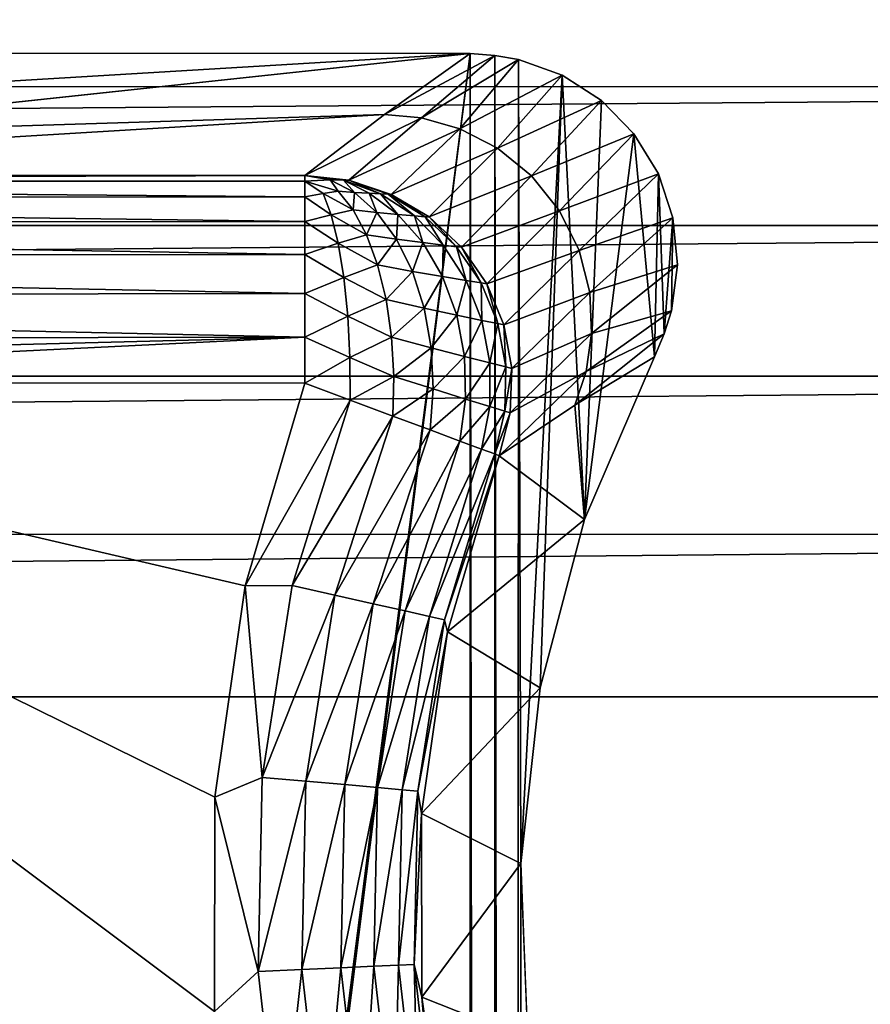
# Model space of a CAD drawing. Header units: metres. Extents: x -205 to 205, y -104 to 104.
# Tile 515 of 656: x -102.61 to -98.52, y 36.06 to 40.8. Entities that reach past the tile are written whole.
import ezdxf

# ---------------------------------------------------------------- set-up
doc = ezdxf.new("R2010")
doc.units = ezdxf.units.M
doc.layers.add('solid_01_2-CONSUMER_EHM_BOX_SW0001', color=7, linetype='CONTINUOUS')

msp = doc.modelspace()

# ---------------------------------------------------------------- linework, layer by layer
at = {"layer": 'solid_01_2-CONSUMER_EHM_BOX_SW0001'}
for points in [[(-200.010849, -74.958488), (-200.010773, 75.041512), (-0.010778, 75.04142)], [(-0.010849, -74.95858), (-200.010849, -74.958488), (-0.010778, 75.04142)], [(-89.96563, 41.076283, 108.5), (-172.036713, 41.088032, 108.5), (-172.546448, 40.491325, 108.5)], [(-89.96563, 41.076283, 108.5), (-172.546448, 40.491325, 108.5), (-89.456062, 40.479427, 108.5)], [(-100.443649, 40.640213, 63.099998), (-110.699692, 39.542015, 63.099998), (-110.699532, 40.641682, 63.099998)], [(-100.443649, 40.640213, 63.099998), (-110.699532, 40.641682, 63.099998), (-110.209946, 40.054001, 6.989528)], [(-100.443649, 40.640213, 63.099998), (-100.455429, -40.555729, 63.099998), (-110.711159, -40.55426, 63.099998)], [(-100.443649, 40.640213, 63.099998), (-110.711159, -40.55426, 63.099998), (-110.710999, -39.454594, 63.099998)], [(-100.443649, 40.640213, 63.099998), (-110.710999, -39.454594, 63.099998), (-110.699692, 39.542015, 63.099998)], [(-100.856651, 40.346516, 35.04921), (-100.443649, 40.640213, 63.099998), (-110.209946, 40.054001, 6.989528)], [(-100.856651, 40.346516, 35.04921), (-100.324631, 40.631687, 63.099998), (-100.443649, 40.640213, 63.099998)], [(-100.856651, 40.346516, 35.04921), (-100.678825, 40.330544, 35.046658), (-100.324631, 40.631687, 63.099998)], [(-100.678825, 40.330544, 35.046658), (-100.21125, 40.611656, 63.099998), (-100.324631, 40.631687, 63.099998)], [(-100.678825, 40.330544, 35.046658), (-100.493668, 40.27824, 35.044582), (-100.21125, 40.611656, 63.099998)], [(-100.493668, 40.27824, 35.044582), (-100.001129, 40.536884, 63.099998), (-100.21125, 40.611656, 63.099998)], [(-100.443649, 40.640213, 63.099998), (-100.336395, -40.547253, 63.099998), (-100.455429, -40.555729, 63.099998)], [(-100.324631, 40.631687, 63.099998), (-100.336395, -40.547253, 63.099998), (-100.443649, 40.640213, 63.099998)], [(-100.324631, 40.631687, 63.099998), (-100.222992, -40.527271, 63.099998), (-100.336395, -40.547253, 63.099998)], [(-100.21125, 40.611656, 63.099998), (-100.222992, -40.527271, 63.099998), (-100.324631, 40.631687, 63.099998)], [(-100.199188, 36.739082, 63.099998), (-100.222992, -40.527271, 63.099998), (-100.21125, 40.611656, 63.099998)], [(-100.199188, 36.739082, 63.099998), (-100.21125, 40.611656, 63.099998), (-100.001129, 40.536884, 63.099998)], [(-100.493668, 40.27824, 35.044582), (-100.312195, 40.185192, 35.042988), (-100.001129, 40.536884, 63.099998)], [(-100.312195, 40.185192, 35.042988), (-99.810623, 40.413647, 63.099998), (-100.001129, 40.536884, 63.099998)], [(-100.199188, 36.739082, 63.099998), (-100.001129, 40.536884, 63.099998), (-100.107079, 37.585152, 63.099998)], [(-100.107079, 37.585152, 63.099998), (-100.001129, 40.536884, 63.099998), (-99.892944, 38.395908, 63.099998)], [(-99.892944, 38.395908, 63.099998), (-100.001129, 40.536884, 63.099998), (-99.810623, 40.413647, 63.099998)], [(-89.456062, 40.479427, 108.5), (-172.546448, 40.491325, 108.5), (-172.956253, 39.822823, 108.5)], [(-89.456062, 40.479427, 108.5), (-172.956253, 39.822823, 108.5), (-89.04644, 39.81081, 108.5)], [(-100.312195, 40.185192, 35.042988), (-100.147644, 40.051544, 35.042057), (-99.810623, 40.413647, 63.099998)], [(-100.147644, 40.051544, 35.042057), (-99.654945, 40.254219, 63.099998), (-99.810623, 40.413647, 63.099998)], [(-99.892944, 38.395908, 63.099998), (-99.810623, 40.413647, 63.099998), (-99.654945, 40.254219, 63.099998)], [(-100.856651, 40.346516, 35.04921), (-110.209946, 40.054001, 6.989528), (-105.724991, 40.05336, 6.989528)], [(-100.856651, 40.346516, 35.04921), (-105.724991, 40.05336, 6.989528), (-101.240021, 40.052719, 6.989528)], [(-100.856651, 40.346516, 35.04921), (-101.240021, 40.052719, 6.989528), (-100.678825, 40.330544, 35.046658)], [(-100.678825, 40.330544, 35.046658), (-101.240021, 40.052719, 6.989528), (-101.027809, 40.029839, 6.986961)], [(-100.678825, 40.330544, 35.046658), (-101.027809, 40.029839, 6.986961), (-100.493668, 40.27824, 35.044582)], [(-100.493668, 40.27824, 35.044582), (-101.027809, 40.029839, 6.986961), (-100.824936, 39.96228, 6.984987)], [(-100.493668, 40.27824, 35.044582), (-100.824936, 39.96228, 6.984987), (-100.312195, 40.185192, 35.042988)], [(-100.147644, 40.051544, 35.042057), (-100.013008, 39.883171, 35.041912), (-99.654945, 40.254219, 63.099998)], [(-100.013008, 39.883171, 35.041912), (-99.536911, 40.060696, 63.099998), (-99.654945, 40.254219, 63.099998)], [(-99.892944, 38.395908, 63.099998), (-99.654945, 40.254219, 63.099998), (-99.556114, 39.180023, 63.099998)], [(-99.556114, 39.180023, 63.099998), (-99.654945, 40.254219, 63.099998), (-99.536911, 40.060696, 63.099998)], [(-100.312195, 40.185192, 35.042988), (-100.824936, 39.96228, 6.984987), (-100.641136, 39.853191, 6.9837)], [(-100.312195, 40.185192, 35.042988), (-100.641136, 39.853191, 6.9837), (-100.147644, 40.051544, 35.042057)], [(-101.240021, 40.052719, 6.989528), (-105.724991, 40.05336, 6.989528), (-110.207993, 40.026134, 6.765339)], [(-101.240219, 40.025665, 6.768737), (-101.240021, 40.052719, 6.989528), (-110.207993, 40.026134, 6.765339)], [(-101.240227, 39.95047, 6.559389), (-110.207993, 40.026134, 6.765339), (-110.206161, 39.949009, 6.553835)], [(-101.240227, 39.95047, 6.559389), (-101.240219, 40.025665, 6.768737), (-110.207993, 40.026134, 6.765339)], [(-101.152588, 39.965542, 6.601064), (-101.240219, 40.025665, 6.768737), (-101.240227, 39.95047, 6.559389)], [(-101.118095, 40.031391, 6.834603), (-101.240021, 40.052719, 6.989528), (-101.240219, 40.025665, 6.768737)], [(-101.079971, 39.977024, 6.653533), (-101.118095, 40.031391, 6.834603), (-101.240219, 40.025665, 6.768737)], [(-101.079971, 39.977024, 6.653533), (-101.240219, 40.025665, 6.768737), (-101.152588, 39.965542, 6.601064)], [(-101.053459, 40.0298, 6.897592), (-101.240021, 40.052719, 6.989528), (-101.118095, 40.031391, 6.834603)], [(-101.027809, 40.029839, 6.986961), (-101.240021, 40.052719, 6.989528), (-101.053459, 40.0298, 6.897592)], [(-101.000786, 39.971539, 6.686189), (-101.118095, 40.031391, 6.834603), (-101.079971, 39.977024, 6.653533)], [(-101.053459, 40.0298, 6.897592), (-101.118095, 40.031391, 6.834603), (-101.000786, 39.971539, 6.686189)], [(-101.027809, 40.029839, 6.986961), (-101.053459, 40.0298, 6.897592), (-100.874893, 39.964035, 6.810146)], [(-100.930496, 39.967125, 6.739333), (-101.053459, 40.0298, 6.897592), (-101.000786, 39.971539, 6.686189)], [(-100.874893, 39.964035, 6.810146), (-101.053459, 40.0298, 6.897592), (-100.930496, 39.967125, 6.739333)], [(-100.838684, 39.962406, 6.894022), (-101.027809, 40.029839, 6.986961), (-100.874893, 39.964035, 6.810146)], [(-100.824936, 39.96228, 6.984987), (-101.027809, 40.029839, 6.986961), (-100.838684, 39.962406, 6.894022)], [(-100.147644, 40.051544, 35.042057), (-100.641136, 39.853191, 6.9837), (-100.484703, 39.707527, 6.983158)], [(-100.147644, 40.051544, 35.042057), (-100.484703, 39.707527, 6.983158), (-100.013008, 39.883171, 35.041912)], [(-100.013008, 39.883171, 35.041912), (-99.918045, 39.691128, 35.04258), (-99.536911, 40.060696, 63.099998)], [(-99.918045, 39.691128, 35.04258), (-99.4664, 39.849209, 63.099998), (-99.536911, 40.060696, 63.099998)], [(-99.556114, 39.180023, 63.099998), (-99.536911, 40.060696, 63.099998), (-99.508736, 39.290543, 63.099998)], [(-99.508736, 39.290543, 63.099998), (-99.536911, 40.060696, 63.099998), (-99.4664, 39.849209, 63.099998)], [(-101.007179, 39.887691, 6.501458), (-101.079971, 39.977024, 6.653533), (-101.152588, 39.965542, 6.601064)], [(-101.000786, 39.971539, 6.686189), (-101.079971, 39.977024, 6.653533), (-101.007179, 39.887691, 6.501458)], [(-101.240242, 39.83086, 6.371843), (-101.240227, 39.95047, 6.559389), (-110.206161, 39.949009, 6.553835)], [(-101.240242, 39.83086, 6.371843), (-110.206161, 39.949009, 6.553835), (-110.204521, 39.825977, 6.36428)], [(-101.113396, 39.863121, 6.427971), (-101.240227, 39.95047, 6.559389), (-101.240242, 39.83086, 6.371843)], [(-101.113396, 39.863121, 6.427971), (-101.152588, 39.965542, 6.601064), (-101.240227, 39.95047, 6.559389)], [(-101.007179, 39.887691, 6.501458), (-101.152588, 39.965542, 6.601064), (-101.113396, 39.863121, 6.427971)], [(-100.892914, 39.875515, 6.55013), (-101.000786, 39.971539, 6.686189), (-101.007179, 39.887691, 6.501458)], [(-100.930496, 39.967125, 6.739333), (-101.000786, 39.971539, 6.686189), (-100.892914, 39.875515, 6.55013)], [(-100.791939, 39.865536, 6.628058), (-100.930496, 39.967125, 6.739333), (-100.892914, 39.875515, 6.55013)], [(-100.874893, 39.964035, 6.810146), (-100.930496, 39.967125, 6.739333), (-100.791939, 39.865536, 6.628058)], [(-100.712364, 39.858303, 6.731026), (-100.874893, 39.964035, 6.810146), (-100.791939, 39.865536, 6.628058)], [(-100.838684, 39.962406, 6.894022), (-100.874893, 39.964035, 6.810146), (-100.712364, 39.858303, 6.731026)], [(-100.66069, 39.854149, 6.852397), (-100.838684, 39.962406, 6.894022), (-100.712364, 39.858303, 6.731026)], [(-100.824936, 39.96228, 6.984987), (-100.838684, 39.962406, 6.894022), (-100.66069, 39.854149, 6.852397)], [(-100.641136, 39.853191, 6.9837), (-100.824936, 39.96228, 6.984987), (-100.66069, 39.854149, 6.852397)], [(-100.942879, 39.76796, 6.367532), (-101.007179, 39.887691, 6.501458), (-101.113396, 39.863121, 6.427971)], [(-100.892914, 39.875515, 6.55013), (-101.007179, 39.887691, 6.501458), (-100.942879, 39.76796, 6.367532)], [(-100.013008, 39.883171, 35.041912), (-100.484703, 39.707527, 6.983158), (-100.362724, 39.531818, 6.983386)], [(-100.013008, 39.883171, 35.041912), (-100.362724, 39.531818, 6.983386), (-99.918045, 39.691128, 35.04258)], [(-101.079544, 39.726681, 6.278896), (-101.113396, 39.863121, 6.427971), (-101.240242, 39.83086, 6.371843)], [(-100.942879, 39.76796, 6.367532), (-101.113396, 39.863121, 6.427971), (-101.079544, 39.726681, 6.278896)], [(-100.798721, 39.747097, 6.431782), (-100.892914, 39.875515, 6.55013), (-100.942879, 39.76796, 6.367532)], [(-100.791939, 39.865536, 6.628058), (-100.892914, 39.875515, 6.55013), (-100.798721, 39.747097, 6.431782)], [(-100.672165, 39.729889, 6.532368), (-100.791939, 39.865536, 6.628058), (-100.798721, 39.747097, 6.431782)], [(-100.712364, 39.858303, 6.731026), (-100.791939, 39.865536, 6.628058), (-100.672165, 39.729889, 6.532368)], [(-100.57299, 39.717247, 6.663703), (-100.712364, 39.858303, 6.731026), (-100.672165, 39.729889, 6.532368)], [(-100.66069, 39.854149, 6.852397), (-100.712364, 39.858303, 6.731026), (-100.57299, 39.717247, 6.663703)], [(-100.508858, 39.709721, 6.817434), (-100.66069, 39.854149, 6.852397), (-100.57299, 39.717247, 6.663703)], [(-100.641136, 39.853191, 6.9837), (-100.66069, 39.854149, 6.852397), (-100.508858, 39.709721, 6.817434)], [(-100.484703, 39.707527, 6.983158), (-100.641136, 39.853191, 6.9837), (-100.508858, 39.709721, 6.817434)], [(-99.918045, 39.691128, 35.04258), (-99.86702, 39.48933, 35.043968), (-99.4664, 39.849209, 63.099998)], [(-99.86702, 39.48933, 35.043968), (-99.444061, 39.623131, 63.099998), (-99.4664, 39.849209, 63.099998)], [(-99.508736, 39.290543, 63.099998), (-99.4664, 39.849209, 63.099998), (-99.474251, 39.40118, 63.099998)], [(-99.474251, 39.40118, 63.099998), (-99.4664, 39.849209, 63.099998), (-99.444061, 39.623131, 63.099998)], [(-89.04644, 39.81081, 108.5), (-172.956253, 39.822823, 108.5), (-173.256836, 39.097404, 108.5)], [(-89.04644, 39.81081, 108.5), (-173.256836, 39.097404, 108.5), (-88.746063, 39.085308, 108.5)], [(-101.240265, 39.672749, 6.215378), (-101.240242, 39.83086, 6.371843), (-110.204521, 39.825977, 6.36428)], [(-101.240265, 39.672749, 6.215378), (-110.204521, 39.825977, 6.36428), (-110.203178, 39.663761, 6.20737)], [(-101.079544, 39.726681, 6.278896), (-101.240242, 39.83086, 6.371843), (-101.240265, 39.672749, 6.215378)], [(-100.889404, 39.622192, 6.256633), (-100.942879, 39.76796, 6.367532), (-101.079544, 39.726681, 6.278896)], [(-100.798721, 39.747097, 6.431782), (-100.942879, 39.76796, 6.367532), (-100.889404, 39.622192, 6.256633)], [(-100.721909, 39.591347, 6.335804), (-100.798721, 39.747097, 6.431782), (-100.889404, 39.622192, 6.256633)], [(-100.672165, 39.729889, 6.532368), (-100.798721, 39.747097, 6.431782), (-100.721909, 39.591347, 6.335804)], [(-101.052437, 39.561939, 6.160098), (-101.079544, 39.726681, 6.278896), (-101.240265, 39.672749, 6.215378)], [(-100.889404, 39.622192, 6.256633), (-101.079544, 39.726681, 6.278896), (-101.052437, 39.561939, 6.160098)], [(-100.57621, 39.565872, 6.456273), (-100.672165, 39.729889, 6.532368), (-100.721909, 39.591347, 6.335804)], [(-100.57299, 39.717247, 6.663703), (-100.672165, 39.729889, 6.532368), (-100.57621, 39.565872, 6.456273)], [(-100.462875, 39.54705, 6.611128), (-100.57299, 39.717247, 6.663703), (-100.57621, 39.565872, 6.456273)], [(-100.508858, 39.709721, 6.817434), (-100.57299, 39.717247, 6.663703), (-100.462875, 39.54705, 6.611128)], [(-100.390038, 39.535645, 6.79071), (-100.508858, 39.709721, 6.817434), (-100.462875, 39.54705, 6.611128)], [(-100.484703, 39.707527, 6.983158), (-100.508858, 39.709721, 6.817434), (-100.390038, 39.535645, 6.79071)], [(-100.362724, 39.531818, 6.983386), (-100.484703, 39.707527, 6.983158), (-100.390038, 39.535645, 6.79071)], [(-101.240295, 39.483959, 6.097737), (-101.240265, 39.672749, 6.215378), (-110.203178, 39.663761, 6.20737)], [(-101.240295, 39.483959, 6.097737), (-110.203178, 39.663761, 6.20737), (-110.202187, 39.470314, 6.090754)], [(-101.052437, 39.561939, 6.160098), (-101.240265, 39.672749, 6.215378), (-101.240295, 39.483959, 6.097737)], [(-99.918045, 39.691128, 35.04258), (-100.362724, 39.531818, 6.983386), (-100.280945, 39.334354, 6.984373)], [(-99.918045, 39.691128, 35.04258), (-100.280945, 39.334354, 6.984373), (-99.86702, 39.48933, 35.043968)], [(-100.848709, 39.455696, 6.172796), (-100.889404, 39.622192, 6.256633), (-101.052437, 39.561939, 6.160098)], [(-100.721909, 39.591347, 6.335804), (-100.889404, 39.622192, 6.256633), (-100.848709, 39.455696, 6.172796)], [(-99.86702, 39.48933, 35.043968), (-99.858269, 39.291451, 35.045918), (-99.444061, 39.623131, 63.099998)], [(-99.858269, 39.291451, 35.045918), (-99.474251, 39.40118, 63.099998), (-99.444061, 39.623131, 63.099998)], [(-101.033226, 39.375824, 6.076563), (-101.052437, 39.561939, 6.160098), (-101.240295, 39.483959, 6.097737)], [(-100.848709, 39.455696, 6.172796), (-101.052437, 39.561939, 6.160098), (-101.033226, 39.375824, 6.076563)], [(-100.665512, 39.414391, 6.265976), (-100.721909, 39.591347, 6.335804), (-100.848709, 39.455696, 6.172796)], [(-100.57621, 39.565872, 6.456273), (-100.721909, 39.591347, 6.335804), (-100.665512, 39.414391, 6.265976)], [(-100.508072, 39.380352, 6.40296), (-100.57621, 39.565872, 6.456273), (-100.665512, 39.414391, 6.265976)], [(-100.462875, 39.54705, 6.611128), (-100.57621, 39.565872, 6.456273), (-100.508072, 39.380352, 6.40296)], [(-100.386864, 39.355175, 6.575607), (-100.462875, 39.54705, 6.611128), (-100.508072, 39.380352, 6.40296)], [(-100.390038, 39.535645, 6.79071), (-100.462875, 39.54705, 6.611128), (-100.386864, 39.355175, 6.575607)], [(-100.309601, 39.339771, 6.773434), (-100.390038, 39.535645, 6.79071), (-100.386864, 39.355175, 6.575607)], [(-100.362724, 39.531818, 6.983386), (-100.390038, 39.535645, 6.79071), (-100.309601, 39.339771, 6.773434)], [(-100.280945, 39.334354, 6.984373), (-100.362724, 39.531818, 6.983386), (-100.309601, 39.339771, 6.773434)], [(-101.240326, 39.273834, 6.02474), (-101.240295, 39.483959, 6.097737), (-110.202187, 39.470314, 6.090754)], [(-101.240326, 39.273834, 6.02474), (-110.202187, 39.470314, 6.090754), (-110.201614, 39.260658, 6.021575)], [(-101.033226, 39.375824, 6.076563), (-101.240295, 39.483959, 6.097737), (-101.240326, 39.273834, 6.02474)], [(-100.822273, 39.274532, 6.119075), (-100.848709, 39.455696, 6.172796), (-101.033226, 39.375824, 6.076563)], [(-100.665512, 39.414391, 6.265976), (-100.848709, 39.455696, 6.172796), (-100.822273, 39.274532, 6.119075)], [(-99.86702, 39.48933, 35.043968), (-100.280945, 39.334354, 6.984373), (-100.243004, 39.124115, 6.986073)], [(-99.86702, 39.48933, 35.043968), (-100.243004, 39.124115, 6.986073), (-99.858269, 39.291451, 35.045918)], [(-100.631752, 39.223202, 6.225046), (-100.665512, 39.414391, 6.265976), (-100.822273, 39.274532, 6.119075)], [(-100.508072, 39.380352, 6.40296), (-100.665512, 39.414391, 6.265976), (-100.631752, 39.223202, 6.225046)], [(-101.022705, 39.176144, 6.031801), (-101.033226, 39.375824, 6.076563), (-101.240326, 39.273834, 6.02474)], [(-100.822273, 39.274532, 6.119075), (-101.033226, 39.375824, 6.076563), (-101.022705, 39.176144, 6.031801)], [(-100.470627, 39.18111, 6.374664), (-100.508072, 39.380352, 6.40296), (-100.631752, 39.223202, 6.225046)], [(-100.386864, 39.355175, 6.575607), (-100.508072, 39.380352, 6.40296), (-100.470627, 39.18111, 6.374664)], [(-99.858269, 39.291451, 35.045918), (-99.885521, 39.108315, 35.048222), (-99.474251, 39.40118, 63.099998)], [(-99.885521, 39.108315, 35.048222), (-99.508736, 39.290543, 63.099998), (-99.474251, 39.40118, 63.099998)], [(-100.348282, 39.15004, 6.558698), (-100.386864, 39.355175, 6.575607), (-100.470627, 39.18111, 6.374664)], [(-100.309601, 39.339771, 6.773434), (-100.386864, 39.355175, 6.575607), (-100.348282, 39.15004, 6.558698)], [(-100.271172, 39.130943, 6.766382), (-100.309601, 39.339771, 6.773434), (-100.348282, 39.15004, 6.558698)], [(-100.280945, 39.334354, 6.984373), (-100.309601, 39.339771, 6.773434), (-100.271172, 39.130943, 6.766382)], [(-100.243004, 39.124115, 6.986073), (-100.280945, 39.334354, 6.984373), (-100.271172, 39.130943, 6.766382)], [(-101.240326, 39.273834, 6.02474), (-110.201614, 39.260658, 6.021575), (-110.201439, 39.043621, 5.997921)], [(-101.240326, 39.273834, 6.02474), (-110.201439, 39.043621, 5.997921), (-105.720909, 39.053741, 6)], [(-101.240326, 39.273834, 6.02474), (-105.720909, 39.053741, 6), (-101.240349, 39.052773, 6)], [(-101.022705, 39.176144, 6.031801), (-101.240326, 39.273834, 6.02474), (-101.240349, 39.052773, 6)], [(-100.81105, 39.085293, 6.097424), (-100.822273, 39.274532, 6.119075), (-101.022705, 39.176144, 6.031801)], [(-100.631752, 39.223202, 6.225046), (-100.822273, 39.274532, 6.119075), (-100.81105, 39.085293, 6.097424)], [(-99.858269, 39.291451, 35.045918), (-100.243004, 39.124115, 6.986073), (-100.250603, 38.910454, 6.98841)], [(-99.858269, 39.291451, 35.045918), (-100.250603, 38.910454, 6.98841), (-99.885521, 39.108315, 35.048222)], [(-99.885521, 39.108315, 35.048222), (-99.940117, 38.946686, 35.051147), (-99.508736, 39.290543, 63.099998)], [(-99.940117, 38.946686, 35.051147), (-99.556114, 39.180023, 63.099998), (-99.508736, 39.290543, 63.099998)], [(-100.621941, 39.025299, 6.214625), (-100.631752, 39.223202, 6.225046), (-100.81105, 39.085293, 6.097424)], [(-100.470627, 39.18111, 6.374664), (-100.631752, 39.223202, 6.225046), (-100.621941, 39.025299, 6.214625)], [(-101.021362, 38.971165, 6.027693), (-101.022705, 39.176144, 6.031801), (-101.240349, 39.052773, 6)], [(-100.81105, 39.085293, 6.097424), (-101.022705, 39.176144, 6.031801), (-101.021362, 38.971165, 6.027693)], [(-100.465431, 38.97649, 6.37257), (-100.470627, 39.18111, 6.374664), (-100.621941, 39.025299, 6.214625)], [(-100.348282, 39.15004, 6.558698), (-100.470627, 39.18111, 6.374664), (-100.465431, 38.97649, 6.37257)], [(-99.892944, 38.395908, 63.099998), (-99.556114, 39.180023, 63.099998), (-99.940117, 38.946686, 35.051147)], [(-100.348824, 38.940636, 6.561142), (-100.348282, 39.15004, 6.558698), (-100.465431, 38.97649, 6.37257)], [(-100.271172, 39.130943, 6.766382), (-100.348282, 39.15004, 6.558698), (-100.348824, 38.940636, 6.561142)], [(-100.276489, 38.918591, 6.769876), (-100.271172, 39.130943, 6.766382), (-100.348824, 38.940636, 6.561142)], [(-100.243004, 39.124115, 6.986073), (-100.271172, 39.130943, 6.766382), (-100.276489, 38.918591, 6.769876)], [(-100.250603, 38.910454, 6.98841), (-100.243004, 39.124115, 6.986073), (-100.276489, 38.918591, 6.769876)], [(-88.746063, 39.085308, 108.5), (-173.256836, 39.097404, 108.5), (-173.439972, 38.335014, 108.5)], [(-88.746063, 39.085308, 108.5), (-173.439972, 38.335014, 108.5), (-88.563141, 38.322861, 108.5)], [(-100.815575, 38.89447, 6.108651), (-100.81105, 39.085293, 6.097424), (-101.021362, 38.971165, 6.027693)], [(-100.621941, 39.025299, 6.214625), (-100.81105, 39.085293, 6.097424), (-100.815575, 38.89447, 6.108651)], [(-99.885521, 39.108315, 35.048222), (-100.250603, 38.910454, 6.98841), (-100.303352, 38.703556, 6.991273)], [(-99.885521, 39.108315, 35.048222), (-100.303352, 38.703556, 6.991273), (-99.940117, 38.946686, 35.051147)], [(-101.527176, 38.077328, 6), (-101.240349, 39.052773, 6), (-105.720909, 39.053741, 6)], [(-101.674438, 37.059391, 6), (-105.720909, 39.053741, 6), (-101.674683, 36.026768, 6)], [(-101.778572, 27.194847, 6), (-101.674683, 36.026768, 6), (-105.720909, 39.053741, 6)], [(-101.527176, 38.077328, 6), (-105.720909, 39.053741, 6), (-101.674438, 37.059391, 6)], [(-102.167213, 27.829294, 6), (-101.778572, 27.194847, 6), (-105.720909, 39.053741, 6)], [(-102.65033, 28.395128, 6), (-102.167213, 27.829294, 6), (-105.720909, 39.053741, 6)], [(-101.527176, 38.077328, 6), (-101.021362, 38.971165, 6.027693), (-101.240349, 39.052773, 6)], [(-100.636696, 38.827805, 6.235157), (-100.621941, 39.025299, 6.214625), (-100.815575, 38.89447, 6.108651)], [(-100.465431, 38.97649, 6.37257), (-100.621941, 39.025299, 6.214625), (-100.636696, 38.827805, 6.235157)], [(-101.527176, 38.077328, 6), (-101.301231, 38.078949, 6.024549), (-101.021362, 38.971165, 6.027693)], [(-101.301231, 38.078949, 6.024549), (-100.815575, 38.89447, 6.108651), (-101.021362, 38.971165, 6.027693)], [(-100.492973, 38.774239, 6.396805), (-100.465431, 38.97649, 6.37257), (-100.636696, 38.827805, 6.235157)], [(-100.348824, 38.940636, 6.561142), (-100.465431, 38.97649, 6.37257), (-100.492973, 38.774239, 6.396805)], [(-100.388733, 38.735386, 6.582862), (-100.348824, 38.940636, 6.561142), (-100.492973, 38.774239, 6.396805)], [(-100.276489, 38.918591, 6.769876), (-100.348824, 38.940636, 6.561142), (-100.388733, 38.735386, 6.582862)], [(-99.892944, 38.395908, 63.099998), (-99.940117, 38.946686, 35.051147), (-100.303352, 38.703556, 6.991273)], [(-101.301231, 38.078949, 6.024549), (-101.095802, 38.032497, 6.097567), (-100.815575, 38.89447, 6.108651)], [(-101.095802, 38.032497, 6.097567), (-100.636696, 38.827805, 6.235157), (-100.815575, 38.89447, 6.108651)], [(-100.325485, 38.711815, 6.783763), (-100.276489, 38.918591, 6.769876), (-100.388733, 38.735386, 6.582862)], [(-100.250603, 38.910454, 6.98841), (-100.276489, 38.918591, 6.769876), (-100.325485, 38.711815, 6.783763)], [(-100.303352, 38.703556, 6.991273), (-100.250603, 38.910454, 6.98841), (-100.325485, 38.711815, 6.783763)], [(-101.095802, 38.032497, 6.097567), (-100.911263, 37.990765, 6.215427), (-100.636696, 38.827805, 6.235157)], [(-100.911263, 37.990765, 6.215427), (-100.492973, 38.774239, 6.396805), (-100.636696, 38.827805, 6.235157)], [(-100.911263, 37.990765, 6.215427), (-100.756767, 37.95583, 6.372272), (-100.492973, 38.774239, 6.396805)], [(-100.756767, 37.95583, 6.372272), (-100.388733, 38.735386, 6.582862), (-100.492973, 38.774239, 6.396805)], [(-100.756767, 37.95583, 6.372272), (-100.639999, 37.929424, 6.560308), (-100.388733, 38.735386, 6.582862)], [(-100.639999, 37.929424, 6.560308), (-100.325485, 38.711815, 6.783763), (-100.388733, 38.735386, 6.582862)], [(-100.639999, 37.929424, 6.560308), (-100.566757, 37.912861, 6.770193), (-100.325485, 38.711815, 6.783763)], [(-100.566757, 37.912861, 6.770193), (-100.303352, 38.703556, 6.991273), (-100.325485, 38.711815, 6.783763)], [(-100.566757, 37.912861, 6.770193), (-100.552185, 37.855087, 6.991273), (-100.303352, 38.703556, 6.991273)], [(-99.892944, 38.395908, 63.099998), (-100.303352, 38.703556, 6.991273), (-100.552185, 37.855087, 6.991273)], [(-100.107079, 37.585152, 63.099998), (-99.892944, 38.395908, 63.099998), (-100.552185, 37.855087, 6.991273)], [(-88.563141, 38.322861, 108.5), (-173.439972, 38.335014, 108.5), (-173.501678, 37.5527, 108.5)], [(-88.563141, 38.322861, 108.5), (-173.501678, 37.5527, 108.5), (-88.501671, 37.540531, 108.5)], [(-101.527176, 38.077328, 6), (-101.674438, 37.059391, 6), (-101.445915, 37.15432, 6.024549)], [(-101.527176, 38.077328, 6), (-101.445915, 37.15432, 6.024549), (-101.301231, 38.078949, 6.024549)], [(-101.301231, 38.078949, 6.024549), (-101.445915, 37.15432, 6.024549), (-101.095802, 38.032497, 6.097567)], [(-101.445915, 37.15432, 6.024549), (-101.236115, 37.135799, 6.097567), (-101.095802, 38.032497, 6.097567)], [(-101.095802, 38.032497, 6.097567), (-101.236115, 37.135799, 6.097567), (-100.911263, 37.990765, 6.215427)], [(-101.236115, 37.135799, 6.097567), (-101.047638, 37.119164, 6.215427), (-100.911263, 37.990765, 6.215427)], [(-100.911263, 37.990765, 6.215427), (-101.047638, 37.119164, 6.215427), (-100.756767, 37.95583, 6.372272)], [(-101.047638, 37.119164, 6.215427), (-100.889854, 37.10524, 6.372272), (-100.756767, 37.95583, 6.372272)], [(-100.756767, 37.95583, 6.372272), (-100.889854, 37.10524, 6.372272), (-100.639999, 37.929424, 6.560308)], [(-100.889854, 37.10524, 6.372272), (-100.770607, 37.094711, 6.560308), (-100.639999, 37.929424, 6.560308)], [(-100.639999, 37.929424, 6.560308), (-100.770607, 37.094711, 6.560308), (-100.566757, 37.912861, 6.770193)], [(-100.770607, 37.094711, 6.560308), (-100.695808, 37.088112, 6.770193), (-100.566757, 37.912861, 6.770193)], [(-100.566757, 37.912861, 6.770193), (-100.695808, 37.088112, 6.770193), (-100.552185, 37.855087, 6.991273)], [(-100.695808, 37.088112, 6.770193), (-100.67762, 36.97982, 6.991273), (-100.552185, 37.855087, 6.991273)], [(-100.107079, 37.585152, 63.099998), (-100.552185, 37.855087, 6.991273), (-100.67762, 36.97982, 6.991273)], [(-100.199188, 36.739082, 63.099998), (-100.107079, 37.585152, 63.099998), (-100.67762, 36.97982, 6.991273)], [(-173.512405, -37.4473, 108.5), (-88.501671, 37.540531, 108.5), (-173.501678, 37.5527, 108.5)], [(-173.512405, -37.4473, 108.5), (-88.512413, -37.459469, 108.5), (-88.501671, 37.540531, 108.5)], [(-101.674438, 37.059391, 6), (-101.465431, 36.218643, 6.024549), (-101.445915, 37.15432, 6.024549)], [(-101.445915, 37.15432, 6.024549), (-101.465431, 36.218643, 6.024549), (-101.236115, 37.135799, 6.097567)], [(-101.465431, 36.218643, 6.024549), (-101.255043, 36.228394, 6.097567), (-101.236115, 37.135799, 6.097567)], [(-101.236115, 37.135799, 6.097567), (-101.255043, 36.228394, 6.097567), (-101.047638, 37.119164, 6.215427)], [(-101.255043, 36.228394, 6.097567), (-101.06604, 36.237152, 6.215427), (-101.047638, 37.119164, 6.215427)], [(-101.047638, 37.119164, 6.215427), (-101.06604, 36.237152, 6.215427), (-100.889854, 37.10524, 6.372272)], [(-101.06604, 36.237152, 6.215427), (-100.907814, 36.244484, 6.372272), (-100.889854, 37.10524, 6.372272)], [(-100.889854, 37.10524, 6.372272), (-100.907814, 36.244484, 6.372272), (-100.770607, 37.094711, 6.560308)], [(-100.907814, 36.244484, 6.372272), (-100.788231, 36.250027, 6.560308), (-100.770607, 37.094711, 6.560308)], [(-100.770607, 37.094711, 6.560308), (-100.788231, 36.250027, 6.560308), (-100.695808, 37.088112, 6.770193)], [(-100.788231, 36.250027, 6.560308), (-100.713219, 36.253506, 6.770193), (-100.695808, 37.088112, 6.770193)], [(-100.695808, 37.088112, 6.770193), (-100.713219, 36.253506, 6.770193), (-100.67762, 36.97982, 6.991273)], [(-101.674438, 37.059391, 6), (-101.674683, 36.026768, 6), (-101.465431, 36.218643, 6.024549)], [(-100.713219, 36.253506, 6.770193), (-100.677094, 36.095612, 6.991273), (-100.67762, 36.97982, 6.991273)], [(-100.199188, 36.739082, 63.099998), (-100.67762, 36.97982, 6.991273), (-100.677094, 36.095612, 6.991273)], [(-100.166359, 35.892834, 63.099998), (-100.199188, 36.739082, 63.099998), (-100.677094, 36.095612, 6.991273)], [(-100.199188, 36.739082, 63.099998), (-100.209694, -36.654671, 63.099998), (-100.222992, -40.527271, 63.099998)], [(-100.166359, 35.892834, 63.099998), (-100.209694, -36.654671, 63.099998), (-100.199188, 36.739082, 63.099998)], [(-101.255043, 36.228394, 6.097567), (-101.15226, 35.326626, 6.097567), (-101.06604, 36.237152, 6.215427)], [(-101.15226, 35.326626, 6.097567), (-100.966133, 35.360622, 6.215427), (-101.06604, 36.237152, 6.215427)], [(-101.06604, 36.237152, 6.215427), (-100.966133, 35.360622, 6.215427), (-100.907814, 36.244484, 6.372272)], [(-100.966133, 35.360622, 6.215427), (-100.810318, 35.389084, 6.372272), (-100.907814, 36.244484, 6.372272)], [(-100.907814, 36.244484, 6.372272), (-100.810318, 35.389084, 6.372272), (-100.788231, 36.250027, 6.560308)], [(-100.810318, 35.389084, 6.372272), (-100.692551, 35.410595, 6.560308), (-100.788231, 36.250027, 6.560308)], [(-100.788231, 36.250027, 6.560308), (-100.692551, 35.410595, 6.560308), (-100.713219, 36.253506, 6.770193)], [(-100.713219, 36.253506, 6.770193), (-100.618683, 35.424088, 6.770193), (-100.677094, 36.095612, 6.991273)], [(-100.692551, 35.410595, 6.560308), (-100.618683, 35.424088, 6.770193), (-100.713219, 36.253506, 6.770193)], [(-101.674683, 36.026768, 6), (-101.359451, 35.28878, 6.024549), (-101.465431, 36.218643, 6.024549)], [(-101.465431, 36.218643, 6.024549), (-101.359451, 35.28878, 6.024549), (-101.255043, 36.228394, 6.097567)], [(-101.359451, 35.28878, 6.024549), (-101.15226, 35.326626, 6.097567), (-101.255043, 36.228394, 6.097567)], [(-100.618683, 35.424088, 6.770193), (-100.550621, 35.22049, 6.991273), (-100.677094, 36.095612, 6.991273)], [(-100.166359, 35.892834, 63.099998), (-100.677094, 36.095612, 6.991273), (-100.550621, 35.22049, 6.991273)]]:
    msp.add_3dface(points, dxfattribs=at)

doc.saveas('drawing.dxf')
